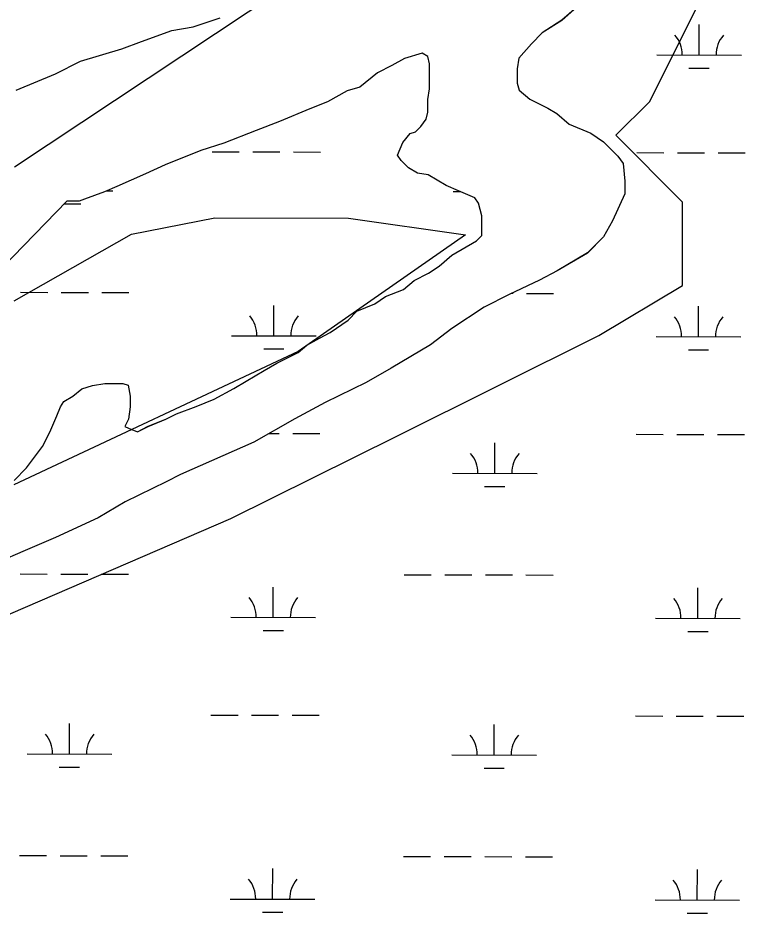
# Model space of a CAD drawing. Extents: x 3219052 to 3256913, y 800770 to 826146.
# Drawn here: x 3233962 to 3234821, y 822662 to 823720 of the extents above; entities that cross this region are included whole.
import ezdxf

# ---------------------------------------------------------------- set-up
doc = ezdxf.new("R2010")
doc.units = 0
for name, color, linetype in [('V-SITE-VEGE', 7, 'Continuous'), ('V-TOPO-SHOR', 7, 'Continuous'), ('V-WETL-SWMP', 7, 'Continuous')]:
    doc.layers.add(name, color=color, linetype=linetype)

msp = doc.modelspace()

# ---------------------------------------------------------------- linework, layer by layer
at = {"layer": 'V-SITE-VEGE'}
for p, q in [((3234168.9, 823709.1), (3234200.6, 823719.8)), ((3234619.3, 823729.7), (3234604.5, 823716.9)), ((3234143.6, 823704.8), (3234168.9, 823709.1)), ((3234604.5, 823716.9), (3234581.3, 823702.1)), ((3234107.7, 823692), (3234143.6, 823704.8)), ((3234581.3, 823702.1), (3234568.7, 823689.3)), ((3234084.4, 823683.4), (3234107.7, 823692)), ((3234568.7, 823689.3), (3234553.9, 823672.4)), ((3234035.8, 823668.5), (3234084.4, 823683.4)), ((3234439.7, 823678.3), (3234418.6, 823671.9)), ((3234446.1, 823674.1), (3234439.7, 823678.3)), ((3234006.3, 823653.6), (3234035.8, 823668.5)), ((3234418.6, 823671.9), (3234403.8, 823663.4)), ((3234448.2, 823665.7), (3234446.1, 823674.1)), ((3234553.9, 823672.4), (3234551.9, 823659.7)), ((3234403.8, 823663.4), (3234386.9, 823654.9)), ((3234448.3, 823636.1), (3234448.2, 823665.7)), ((3234551.9, 823659.7), (3234551.9, 823642.8)), ((3233959.8, 823634.4), (3234006.3, 823653.6)), ((3234386.9, 823654.9), (3234365.8, 823637.9)), ((3234365.8, 823637.9), (3234351, 823633.6)), ((3234446.2, 823623.4), (3234448.3, 823636.1)), ((3234551.9, 823642.8), (3234554.1, 823634.3)), ((3234351, 823633.6), (3234327.8, 823620.8)), ((3234554.1, 823634.3), (3234566.8, 823623.8)), ((3234327.8, 823620.8), (3234306.7, 823612.3)), ((3234446.3, 823608.6), (3234446.2, 823623.4)), ((3234566.8, 823623.8), (3234588, 823613.3)), ((3234306.7, 823612.3), (3234270.8, 823597.4)), ((3234444.2, 823600.1), (3234446.3, 823608.6)), ((3234588, 823613.3), (3234598.6, 823607)), ((3234598.6, 823607), (3234613.4, 823594.3)), ((3234270.8, 823597.4), (3234243.4, 823586.7)), ((3234437.9, 823591.6), (3234444.2, 823600.1)), ((3234613.4, 823594.3), (3234638.8, 823583.8)), ((3234243.4, 823586.7), (3234205.3, 823571.8)), ((3234416.8, 823572.5), (3234425.2, 823583.1)), ((3234425.2, 823583.1), (3234431.6, 823585.2)), ((3234431.6, 823585.2), (3234437.9, 823591.6)), ((3234638.8, 823583.8), (3234653.7, 823573.3)), ((3234205.3, 823571.8), (3234177.9, 823563.2)), ((3234410.5, 823557.7), (3234416.8, 823572.5)), ((3234653.7, 823573.3), (3234670.6, 823556.5)), ((3234177.9, 823563.2), (3234135.6, 823546.2)), ((3234414.8, 823551.3), (3234410.5, 823557.7)), ((3234423.3, 823542.9), (3234414.8, 823551.3)), ((3234670.6, 823556.5), (3234677, 823548)), ((3234135.6, 823546.2), (3234112.4, 823535.5)), ((3234433.9, 823536.6), (3234423.3, 823542.9)), ((3234677, 823548), (3234679.2, 823526.9)), ((3234112.4, 823535.5), (3234078.6, 823520.6)), ((3234446.6, 823534.5), (3234433.9, 823536.6)), ((3234467.7, 823521.9), (3234446.6, 823534.5)), ((3234078.6, 823520.6), (3234063.9, 823514.2)), ((3234482.6, 823515.6), (3234467.7, 823521.9)), ((3234679.2, 823526.9), (3234679.2, 823512.1)), ((3234063.9, 823514.2), (3234040.6, 823505.7)), ((3234501.6, 823507.2), (3234482.6, 823515.6)), ((3234679.2, 823512.1), (3234664.5, 823480.3)), ((3234019.5, 823503.5), (3233943.6, 823425)), ((3234034.3, 823503.5), (3234019.5, 823503.5)), ((3234040.6, 823505.7), (3234034.3, 823503.5)), ((3234505.9, 823500.9), (3234501.6, 823507.2)), ((3234510.2, 823486.1), (3234505.9, 823500.9)), ((3234510.2, 823462.9), (3234510.2, 823486.1)), ((3234664.5, 823480.3), (3234654, 823461.2)), ((3234474.4, 823439.5), (3234503.9, 823456.5)), ((3234503.9, 823456.5), (3234510.2, 823462.9)), ((3234654, 823461.2), (3234635.1, 823442.1)), ((3234459.6, 823426.7), (3234474.4, 823439.5)), ((3234635.1, 823442.1), (3234599.2, 823420.9)), ((3234446.9, 823418.2), (3234459.6, 823426.7)), ((3234430.1, 823409.7), (3234446.9, 823418.2)), ((3234599.2, 823420.9), (3234578.1, 823410.2)), ((3234417.4, 823399.1), (3234430.1, 823409.7)), ((3234578.1, 823410.2), (3234542.2, 823393.2)), ((3234396.3, 823390.6), (3234417.4, 823399.1)), ((3234542.2, 823393.2), (3234512.6, 823378.3)), ((3234362.5, 823373.5), (3234383.6, 823382.1)), ((3234383.6, 823382.1), (3234396.3, 823390.6)), ((3234352, 823362.9), (3234362.5, 823373.5)), ((3234512.6, 823378.3), (3234474.7, 823352.8)), ((3234330.9, 823348.1), (3234352, 823362.9)), ((3234474.7, 823352.8), (3234449.4, 823333.7)), ((3234303.4, 823333.2), (3234318.2, 823341.7)), ((3234318.2, 823341.7), (3234330.9, 823348.1)), ((3234292.9, 823324.7), (3234303.4, 823333.2)), ((3234449.4, 823333.7), (3234402.9, 823306)), ((3234267.6, 823311.9), (3234292.9, 823324.7)), ((3234252.8, 823303.4), (3234267.6, 823311.9)), ((3234231.7, 823290.6), (3234252.8, 823303.4)), ((3234402.9, 823306), (3234373.4, 823289)), ((3234049.8, 823285.8), (3234064.6, 823287.9)), ((3234064.6, 823287.9), (3234085.8, 823288)), ((3234085.8, 823288), (3234092.1, 823285.9)), ((3234092.1, 823285.9), (3234094.3, 823273.2)), ((3234216.9, 823282.1), (3234231.7, 823290.6)), ((3234373.4, 823289), (3234324.8, 823265.6)), ((3234026.6, 823273), (3234037.2, 823281.5)), ((3234037.2, 823281.5), (3234049.8, 823285.8)), ((3234193.7, 823269.3), (3234216.9, 823282.1)), ((3234011.9, 823260.3), (3234016.1, 823266.6)), ((3234016.1, 823266.6), (3234026.6, 823273)), ((3234094.3, 823273.2), (3234094.3, 823260.5)), ((3234172.6, 823260.8), (3234193.7, 823269.3)), ((3234324.8, 823265.6), (3234288.9, 823246.4)), ((3234007.7, 823249.7), (3234011.9, 823260.3)), ((3234094.3, 823260.5), (3234092.3, 823245.7)), ((3234149.3, 823252.3), (3234172.6, 823260.8)), ((3233999.3, 823230.6), (3234007.7, 823249.7)), ((3234092.3, 823245.7), (3234088.1, 823237.3)), ((3234115.6, 823237.3), (3234136.7, 823245.9)), ((3234136.7, 823245.9), (3234149.3, 823252.3)), ((3234288.9, 823246.4), (3234240.4, 823218.7)), ((3234088.1, 823237.3), (3234092.3, 823235.2)), ((3234092.3, 823235.2), (3234102.9, 823231)), ((3234102.9, 823231), (3234115.6, 823237.3)), ((3233990.9, 823213.7), (3233999.3, 823230.6)), ((3233971.9, 823188.2), (3233990.9, 823213.7)), ((3234240.4, 823218.7), (3234153.8, 823180.4)), ((3233957.2, 823173.4), (3233971.9, 823188.2)), ((3234153.8, 823180.4), (3234136.9, 823171.9)), ((3234136.9, 823171.9), (3234088.4, 823148.4)), ((3234088.4, 823148.4), (3234056.7, 823129.3)), ((3234056.7, 823129.3), (3234006.1, 823105.9)), ((3234006.1, 823105.9), (3233970.2, 823090.9)), ((3233970.2, 823090.9), (3233921.6, 823069.6))]:
    msp.add_line(p, q, dxfattribs=at)
at = {"layer": 'V-TOPO-SHOR'}
for points in [[(3234313.6, 823779.6), (3233957.8, 823543.5)], [(3234408.9, 823225.5), (3234648.3, 823344.6), (3234747.1, 823403.6), (3234747.3, 823502.3), (3234668.5, 823581.4), (3234708.1, 823620.8), (3234767.6, 823739.2)], [(3233957.5, 823385.5), (3234095.8, 823464.2), (3234194.6, 823483.7), (3234352.5, 823483.4), (3234490.6, 823463.4), (3234292.9, 823325.6), (3233957, 823168.4)], [(3233620.8, 822873), (3234213.5, 823128.4), (3234408.9, 823225.5)]]:
    msp.add_lwpolyline(points, dxfattribs=at)
at = {"layer": 'V-WETL-SWMP'}
for p, q in [((3234168.9, 823709.1), (3234200.6, 823719.8)), ((3234619.3, 823729.7), (3234604.5, 823717)), ((3234143.6, 823704.8), (3234168.9, 823709.1)), ((3234604.5, 823717), (3234581.3, 823702.1)), ((3234766.8, 823675.9), (3234766.9, 823711.9)), ((3234107.7, 823692), (3234143.6, 823704.8)), ((3234581.3, 823702.1), (3234568.7, 823689.3)), ((3234084.4, 823683.4), (3234107.7, 823692)), ((3234568.7, 823689.3), (3234553.9, 823672.4)), ((3234035.8, 823668.5), (3234084.4, 823683.4)), ((3234439.7, 823678.3), (3234418.6, 823671.9)), ((3234446.1, 823674.1), (3234439.7, 823678.3)), ((3234006.3, 823653.6), (3234035.8, 823668.5)), ((3234418.6, 823671.9), (3234403.8, 823663.4)), ((3234448.2, 823665.7), (3234446.1, 823674.1)), ((3234553.9, 823672.4), (3234551.9, 823659.7)), ((3234716.8, 823676), (3234816.8, 823675.8)), ((3234403.8, 823663.4), (3234386.9, 823654.9)), ((3234448.3, 823636.1), (3234448.2, 823665.7)), ((3234551.9, 823659.7), (3234551.9, 823642.8)), ((3234754.8, 823660.5), (3234778.8, 823660.5)), ((3233959.8, 823634.4), (3234006.3, 823653.6)), ((3234386.9, 823654.9), (3234365.8, 823637.9)), ((3234365.8, 823637.9), (3234351, 823633.6)), ((3234446.2, 823623.4), (3234448.3, 823636.1)), ((3234551.9, 823642.8), (3234554.1, 823634.3)), ((3234351, 823633.6), (3234327.8, 823620.8)), ((3234554.1, 823634.3), (3234566.8, 823623.8)), ((3234327.8, 823620.8), (3234306.7, 823612.3)), ((3234446.3, 823608.6), (3234446.2, 823623.4)), ((3234566.8, 823623.8), (3234588, 823613.3)), ((3234306.7, 823612.3), (3234270.8, 823597.4)), ((3234444.2, 823600.1), (3234446.3, 823608.6)), ((3234588, 823613.3), (3234598.6, 823607)), ((3234598.6, 823607), (3234613.4, 823594.3)), ((3234270.8, 823597.4), (3234243.4, 823586.7)), ((3234437.9, 823591.6), (3234444.2, 823600.1)), ((3234613.4, 823594.3), (3234638.8, 823583.8)), ((3234243.4, 823586.7), (3234205.3, 823571.8)), ((3234416.8, 823572.5), (3234425.2, 823583.1)), ((3234425.2, 823583.1), (3234431.6, 823585.3)), ((3234431.6, 823585.3), (3234437.9, 823591.6)), ((3234638.8, 823583.8), (3234653.7, 823573.3)), ((3234205.3, 823571.8), (3234177.9, 823563.2)), ((3234410.5, 823557.7), (3234416.8, 823572.5)), ((3234653.7, 823573.3), (3234670.6, 823556.5)), ((3234177.9, 823563.2), (3234135.7, 823546.2)), ((3234191.3, 823561.7), (3234223.3, 823561.6)), ((3234239.3, 823561.6), (3234271.3, 823561.5)), ((3234287.3, 823561.5), (3234319.3, 823561.4)), ((3234414.8, 823551.4), (3234410.5, 823557.7)), ((3234423.3, 823542.9), (3234414.8, 823551.4)), ((3234670.6, 823556.5), (3234677, 823548)), ((3234693.2, 823560.7), (3234725.2, 823560.6)), ((3234741.2, 823560.6), (3234773.2, 823560.5)), ((3234789.2, 823560.5), (3234821.2, 823560.4)), ((3234135.7, 823546.2), (3234112.4, 823535.5)), ((3234433.9, 823536.6), (3234423.3, 823542.9)), ((3234677, 823548), (3234679.2, 823526.9)), ((3234112.4, 823535.5), (3234078.6, 823520.6)), ((3234446.6, 823534.5), (3234433.9, 823536.6)), ((3234467.7, 823521.9), (3234446.6, 823534.5)), ((3234078.6, 823520.6), (3234063.9, 823514.2)), ((3234482.6, 823515.6), (3234467.7, 823521.9)), ((3234679.2, 823526.9), (3234679.2, 823512.1)), ((3234063.9, 823514.2), (3234040.6, 823505.7)), ((3234067, 823515.5), (3234074.1, 823515.5)), ((3234476, 823514.7), (3234484.8, 823514.7)), ((3234501.6, 823507.2), (3234482.6, 823515.6)), ((3234679.2, 823512.1), (3234664.6, 823480.3)), ((3234019.5, 823503.5), (3233943.6, 823425)), ((3234016.3, 823500.2), (3234036.1, 823500.2)), ((3234034.3, 823503.5), (3234019.5, 823503.5)), ((3234040.6, 823505.7), (3234034.3, 823503.5)), ((3234505.9, 823500.9), (3234501.6, 823507.2)), ((3234510.2, 823486.1), (3234505.9, 823500.9)), ((3234510.2, 823462.9), (3234510.2, 823486.1)), ((3234664.6, 823480.3), (3234654, 823461.2)), ((3234474.4, 823439.5), (3234503.9, 823456.5)), ((3234503.9, 823456.5), (3234510.2, 823462.9)), ((3234654, 823461.2), (3234635.1, 823442.2)), ((3234459.6, 823426.7), (3234474.4, 823439.5)), ((3234635.1, 823442.2), (3234599.2, 823420.9)), ((3234447, 823418.2), (3234459.6, 823426.7)), ((3234430.1, 823409.7), (3234447, 823418.2)), ((3234599.2, 823420.9), (3234578.1, 823410.2)), ((3234417.4, 823399.1), (3234430.1, 823409.7)), ((3234578.1, 823410.2), (3234542.2, 823393.2)), ((3233965, 823395.7), (3233997, 823395.6)), ((3234013, 823395.6), (3234045, 823395.5)), ((3234061, 823395.5), (3234093, 823395.4)), ((3234396.3, 823390.6), (3234417.4, 823399.1)), ((3234542.2, 823393.2), (3234512.6, 823378.3)), ((3234544.9, 823394.5), (3234546.9, 823394.5)), ((3234562.9, 823394.4), (3234594.9, 823394.4)), ((3234362.5, 823373.5), (3234383.6, 823382.1)), ((3234383.6, 823382.1), (3234396.3, 823390.6)), ((3234264.2, 823344.3), (3234264.3, 823380.3)), ((3234352, 823362.9), (3234362.5, 823373.5)), ((3234512.6, 823378.3), (3234474.7, 823352.8)), ((3234766.1, 823343.3), (3234766.2, 823379.3)), ((3234330.9, 823348.1), (3234352, 823362.9)), ((3234474.7, 823352.8), (3234449.4, 823333.7)), ((3234214.2, 823344.4), (3234314.2, 823344.2)), ((3234303.4, 823333.2), (3234318.2, 823341.7)), ((3234318.2, 823341.7), (3234330.9, 823348.1)), ((3234716.1, 823343.4), (3234816.1, 823343.2)), ((3234252.2, 823328.9), (3234276.2, 823328.9)), ((3234292.9, 823324.7), (3234303.4, 823333.2)), ((3234449.4, 823333.7), (3234402.9, 823306)), ((3234267.6, 823311.9), (3234292.9, 823324.7)), ((3234754.1, 823327.9), (3234778.1, 823327.8)), ((3234252.8, 823303.4), (3234267.6, 823311.9)), ((3234231.7, 823290.6), (3234252.8, 823303.4)), ((3234402.9, 823306), (3234373.4, 823289)), ((3234049.8, 823285.8), (3234064.6, 823287.9)), ((3234064.6, 823287.9), (3234085.8, 823288)), ((3234085.8, 823288), (3234092.1, 823285.9)), ((3234092.1, 823285.9), (3234094.3, 823273.2)), ((3234216.9, 823282.1), (3234231.7, 823290.6)), ((3234373.4, 823289), (3234324.8, 823265.6)), ((3234026.6, 823273), (3234037.2, 823281.5)), ((3234037.2, 823281.5), (3234049.8, 823285.8)), ((3234193.7, 823269.3), (3234216.9, 823282.1)), ((3234011.9, 823260.3), (3234016.1, 823266.6)), ((3234016.1, 823266.6), (3234026.6, 823273)), ((3234094.3, 823273.2), (3234094.3, 823260.5)), ((3234172.6, 823260.8), (3234193.7, 823269.3)), ((3234324.8, 823265.6), (3234288.9, 823246.4)), ((3234007.7, 823249.7), (3234011.9, 823260.3)), ((3234094.3, 823260.5), (3234092.3, 823245.7)), ((3234149.3, 823252.3), (3234172.6, 823260.8)), ((3233999.3, 823230.6), (3234007.7, 823249.7)), ((3234092.3, 823245.7), (3234088.1, 823237.3)), ((3234115.6, 823237.4), (3234136.7, 823245.9)), ((3234136.7, 823245.9), (3234149.3, 823252.3)), ((3234288.9, 823246.4), (3234240.4, 823218.8)), ((3234088.1, 823237.3), (3234092.3, 823235.2)), ((3234092.3, 823235.2), (3234102.9, 823231)), ((3234102.9, 823231), (3234115.6, 823237.4)), ((3233990.9, 823213.7), (3233999.3, 823230.6)), ((3234258.2, 823228.9), (3234270.6, 823228.9)), ((3234286.6, 823228.8), (3234318.6, 823228.8)), ((3234692.5, 823228), (3234724.5, 823227.9)), ((3234740.5, 823227.9), (3234772.5, 823227.8)), ((3234788.5, 823227.8), (3234820.5, 823227.7)), ((3233971.9, 823188.2), (3233990.9, 823213.7)), ((3234240.4, 823218.8), (3234153.8, 823180.4)), ((3234525.3, 823181.9), (3234525.4, 823217.9)), ((3233957.2, 823173.4), (3233971.9, 823188.2)), ((3234153.8, 823180.4), (3234136.9, 823171.9)), ((3234475.3, 823182), (3234575.3, 823181.8)), ((3234136.9, 823171.9), (3234088.4, 823148.4)), ((3234513.3, 823166.5), (3234537.3, 823166.5)), ((3234088.4, 823148.4), (3234056.7, 823129.3)), ((3234056.7, 823129.3), (3234006.1, 823105.9)), ((3234006.1, 823105.9), (3233970.2, 823090.9)), ((3233970.2, 823090.9), (3233921.6, 823069.6)), ((3233964.3, 823063), (3233996.3, 823062.9)), ((3234012.3, 823062.9), (3234044.3, 823062.8)), ((3234060.3, 823062.8), (3234092.3, 823062.7)), ((3234418.2, 823062.1), (3234450.2, 823062)), ((3234466.2, 823062), (3234498.2, 823061.9)), ((3234514.2, 823061.9), (3234546.2, 823061.8)), ((3234562.2, 823061.8), (3234594.2, 823061.7)), ((3234263.5, 823011.6), (3234263.6, 823047.6)), ((3234765.4, 823010.6), (3234765.5, 823046.6)), ((3234213.5, 823011.8), (3234313.5, 823011.5)), ((3234715.4, 823010.7), (3234815.4, 823010.5)), ((3234251.5, 822996.2), (3234275.5, 822996.2)), ((3234753.4, 822995.2), (3234777.4, 822995.1)), ((3234189.9, 822896.4), (3234221.9, 822896.3)), ((3234237.9, 822896.3), (3234269.9, 822896.2)), ((3234285.9, 822896.2), (3234317.9, 822896.1)), ((3234691.8, 822895.3), (3234723.8, 822895.2)), ((3234739.8, 822895.2), (3234771.8, 822895.1)), ((3234787.8, 822895.1), (3234819.8, 822895)), ((3234022.7, 822850.3), (3234022.8, 822886.3)), ((3234524.6, 822849.2), (3234524.7, 822885.2)), ((3233972.7, 822850.4), (3234072.7, 822850.2)), ((3234474.6, 822849.3), (3234574.6, 822849.1)), ((3234010.7, 822834.9), (3234034.7, 822834.8)), ((3234512.6, 822833.8), (3234536.6, 822833.8)), ((3233963.6, 822730.3), (3233995.6, 822730.3)), ((3234011.6, 822730.2), (3234043.6, 822730.2)), ((3234059.6, 822730.1), (3234091.6, 822730.1)), ((3234417.5, 822729.4), (3234449.5, 822729.3)), ((3234465.5, 822729.3), (3234497.5, 822729.2)), ((3234513.5, 822729.2), (3234545.5, 822729.1)), ((3234561.5, 822729.1), (3234593.5, 822729)), ((3234262.8, 822679), (3234262.9, 822715)), ((3234764.7, 822677.9), (3234764.8, 822713.9)), ((3234212.8, 822679.1), (3234312.8, 822678.9)), ((3234714.7, 822678), (3234814.7, 822677.8)), ((3234250.8, 822663.6), (3234274.8, 822663.5)), ((3234752.7, 822662.5), (3234776.7, 822662.5))]:
    msp.add_line(p, q, dxfattribs=at)
for centre, start, end in [((3234711.6, 823676.5), 359.1081, 40.6518), ((3234822.1, 823676.3), 139.1081, 180.6517), ((3234209, 823344.9), 359.1081, 40.6518), ((3234319.5, 823344.7), 139.1081, 180.6517), ((3234710.9, 823343.9), 359.1081, 40.6518), ((3234821.4, 823343.6), 139.1081, 180.6517), ((3234470.1, 823182.5), 359.1081, 40.6518), ((3234580.6, 823182.3), 139.1081, 180.6517), ((3234208.3, 823012.2), 359.1081, 40.6518), ((3234318.8, 823012), 139.1081, 180.6517), ((3234710.2, 823011.2), 359.1081, 40.6518), ((3234820.7, 823011), 139.1081, 180.6517), ((3233967.5, 822850.9), 359.1081, 40.6518), ((3234078, 822850.6), 139.1081, 180.6517), ((3234469.4, 822849.8), 359.1081, 40.6518), ((3234579.9, 822849.6), 139.1081, 180.6517), ((3234207.6, 822679.6), 359.1081, 40.6518), ((3234318.1, 822679.3), 139.1081, 180.6517), ((3234709.5, 822678.5), 359.1081, 40.6518), ((3234820, 822678.3), 139.1081, 180.6517)]:
    msp.add_arc(centre, 35.2, start, end, dxfattribs=at)

doc.saveas('drawing.dxf')
